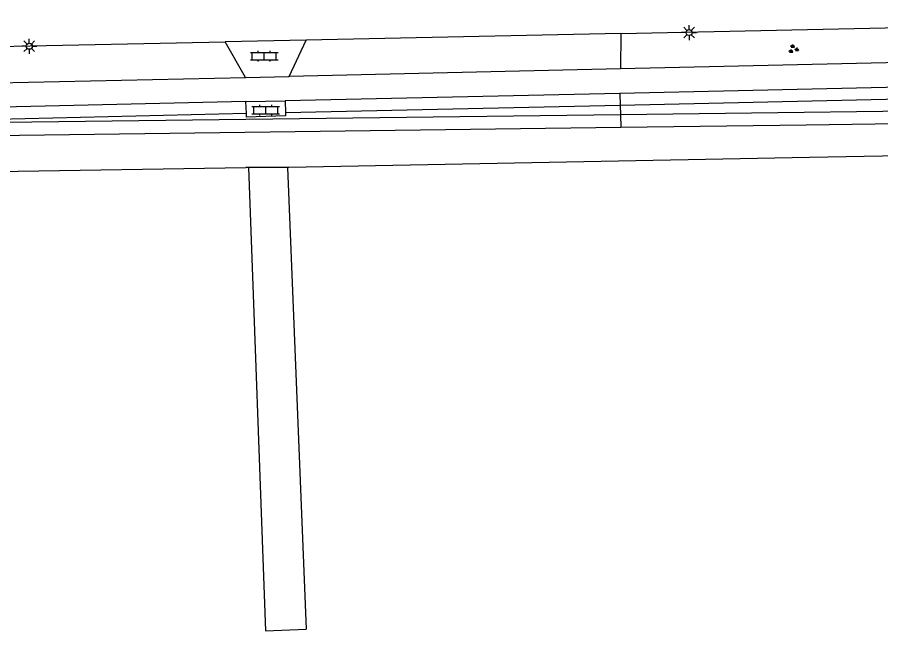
# Model space of a CAD drawing. Extents: x 128999 to 131010, y 395498 to 399007.
# Drawn here: x 129318 to 129389.8, y 396052.3 to 396103.3 of the extents above; entities that cross this region are included whole.
import ezdxf

# ---------------------------------------------------------------- set-up
doc = ezdxf.new("R2010")
doc.units = 0
for name, color, linetype in [('gg-afsc-hekwerk', 7, 'Continuous'), ('gg-knt-onverhard', 7, 'Continuous'), ('gg-knt-verharding', 7, 'Continuous'), ('gt-grn-groengrens', 7, 'Continuous'), ('gt-grn-groengrens NZ', 7, 'Continuous'), ('gt-symb-groenvak', 7, 'Continuous'), ('gt-symb-klinker verharding', 7, 'Continuous'), ('gt-symb-lichtmast', 7, 'Continuous')]:
    doc.layers.add(name, color=color, linetype=linetype)

# ---------------------------------------------------------------- blocks, each defined once
blk = doc.blocks.new('gt0-LMAST')
at = {"layer": 'gt-symb-lichtmast'}
for p, q in [((-0.182, 0.173), (-0.447, 0.438)), ((-0.005, 0.246), (-0.005, 0.621)), ((0.172, 0.173), (0.437, 0.438)), ((-0.255, -0.004), (-0.63, -0.004)), ((-0.182, -0.181), (-0.447, -0.446)), ((-0.005, -0.254), (-0.005, -0.629)), ((0.437, -0.446), (0.172, -0.181)), ((0.245, -0.004), (0.62, -0.004))]:
    blk.add_line(p, q, dxfattribs=at)
blk.add_circle((-0.005, -0.004), 0.25, dxfattribs=at)
blk = doc.blocks.new('gt0-GRVAK')
at = {"layer": 'gt-symb-groenvak'}
for p, q in [((-0.11, 0.189), (-0.228, 0.24)), ((-0.182, 0.153), (0.088, 0.153)), ((-0.091, 0.211), (-0.156, 0.322)), ((-0.047, 0.214), (-0.047, 0.393)), ((-0.004, 0.211), (0.061, 0.322)), ((0.015, 0.189), (0.133, 0.24)), ((0.262, -0.052), (0.197, 0.059)), ((0.305, -0.049), (0.305, 0.13)), ((0.349, -0.052), (0.414, 0.059)), ((-0.245, -0.228), (-0.363, -0.177)), ((-0.318, -0.264), (-0.047, -0.264)), ((-0.226, -0.206), (-0.291, -0.095)), ((-0.183, -0.203), (-0.183, -0.024)), ((-0.139, -0.206), (-0.074, -0.095)), ((-0.12, -0.228), (-0.002, -0.177)), ((0.243, -0.074), (0.125, -0.023)), ((0.17, -0.11), (0.441, -0.11)), ((0.368, -0.074), (0.486, -0.023))]:
    blk.add_line(p, q, dxfattribs=at)
blk = doc.blocks.new('gt0-KL1')
at = {"layer": 'gt-symb-klinker verharding'}
for p, q in [((-1.15, 0.3), (1.15, 0.3)), ((-1, -0.3), (-1, 0.3)), ((-0.5, 0.3), (-0.5, 0.45)), ((0, -0.3), (0, 0.3)), ((0.5, 0.3), (0.5, 0.45)), ((1, -0.3), (1, 0.3)), ((-1.15, -0.3), (1.15, -0.3)), ((-0.5, -0.45), (-0.5, -0.3)), ((0.5, -0.45), (0.5, -0.3))]:
    blk.add_line(p, q, dxfattribs=at)

msp = doc.modelspace()

# ---------------------------------------------------------------- linework, layer by layer
at = {"layer": 'gg-afsc-hekwerk'}
for p, q in [((129432.929, 396092.526), (129383.88, 396091.601)), ((129337.243, 396090.773), (129337.023, 396090.772)), ((129340.499, 396090.785), (129337.243, 396090.773))]:
    msp.add_line(p, q, dxfattribs=at)
msp.add_lwpolyline([(129383.88, 396091.601), (129340.612, 396090.785), (129340.499, 396090.785)], dxfattribs=at)
at = {"layer": 'gg-knt-onverhard'}
msp.add_line((129340.499, 396090.785), (129342.041, 396052.388), dxfattribs=at)
msp.add_lwpolyline([(129337.243, 396090.773), (129338.666, 396052.264), (129342.041, 396052.388)], dxfattribs=at)
at = {"layer": 'gg-knt-verharding'}
for p, q in [((129368.201, 396101.917), (129431.073, 396103.261)), ((129368.201, 396101.917), (129342.045, 396101.358)), ((129244.141, 396099.33), (129335.309, 396101.214)), ((129342.045, 396101.358), (129335.309, 396101.214)), ((129337.011, 396098.265), (129335.309, 396101.214)), ((129340.642, 396098.342), (129342.045, 396101.358)), ((129432.872, 396100.427), (129368.186, 396098.965)), ((129368.186, 396098.965), (129340.642, 396098.342)), ((129242.243, 396096.167), (129337.011, 396098.265)), ((129337.011, 396098.265), (129340.642, 396098.342)), ((129432.912, 396098.387), (129368.127, 396096.935)), ((129368.127, 396096.935), (129340.299, 396096.312)), ((129337.031, 396096.25), (129340.299, 396096.312)), ((129337.075, 396095.251), (129337.031, 396096.25)), ((129340.299, 396096.312), (129340.322, 396095.312))]:
    msp.add_line(p, q, dxfattribs=at)
for points in [[(129337.031, 396096.25), (129289.339, 396095.145), (129239.356, 396094.066), (129186.001, 396092.893), (129157.051, 396092.282)], [(129340.322, 396095.312), (129340.327, 396095.075), (129337.088, 396094.961), (129337.075, 396095.251)]]:
    msp.add_lwpolyline(points, dxfattribs=at)
at = {"layer": 'gt-grn-groengrens'}
for p, q in [((129368.201, 396101.917), (129368.186, 396098.965)), ((129368.127, 396096.935), (129368.149, 396095.935)), ((129368.149, 396095.935), (129368.167, 396095.142)), ((129368.167, 396095.142), (129368.19, 396094.127)), ((129297.774, 396090.117), (129337.023, 396090.772))]:
    msp.add_line(p, q, dxfattribs=at)
for points in [[(129550.477, 396097.64), (129521.453, 396097.291), (129473.199, 396096.59), (129437.943, 396096.041), (129368.167, 396095.142)], [(129368.19, 396094.127), (129383.615, 396094.333), (129492.638, 396095.888), (129564.501, 396096.86)], [(129368.167, 396095.142), (129317.029, 396094.502), (129282.084, 396093.957), (129279.491, 396093.917)], [(129186.241, 396091.433), (129297.356, 396093.181), (129368.19, 396094.127)]]:
    msp.add_lwpolyline(points, dxfattribs=at)
at = {"layer": 'gt-grn-groengrens NZ'}
for p, q in [((129432.927, 396097.387), (129368.149, 396095.935)), ((129337.075, 396095.251), (129279.491, 396093.917)), ((129368.149, 396095.935), (129340.322, 396095.312))]:
    msp.add_line(p, q, dxfattribs=at)

# ---------------------------------------------------------------- block references
at = {"layer": 'gt-symb-groenvak'}
msp.add_blockref('gt0-GRVAK', (129382.543, 396100.613), dxfattribs=at)
at = {"layer": 'gt-symb-klinker verharding'}
for p in [(129338.558, 396100.026), (129338.688, 396095.533)]:
    msp.add_blockref('gt0-KL1', p, dxfattribs=at)
at = {"layer": 'gt-symb-lichtmast'}
for p in [(129373.884, 396101.995), (129319.034, 396100.854)]:
    msp.add_blockref('gt0-LMAST', p, dxfattribs=at)

doc.saveas('drawing.dxf')
